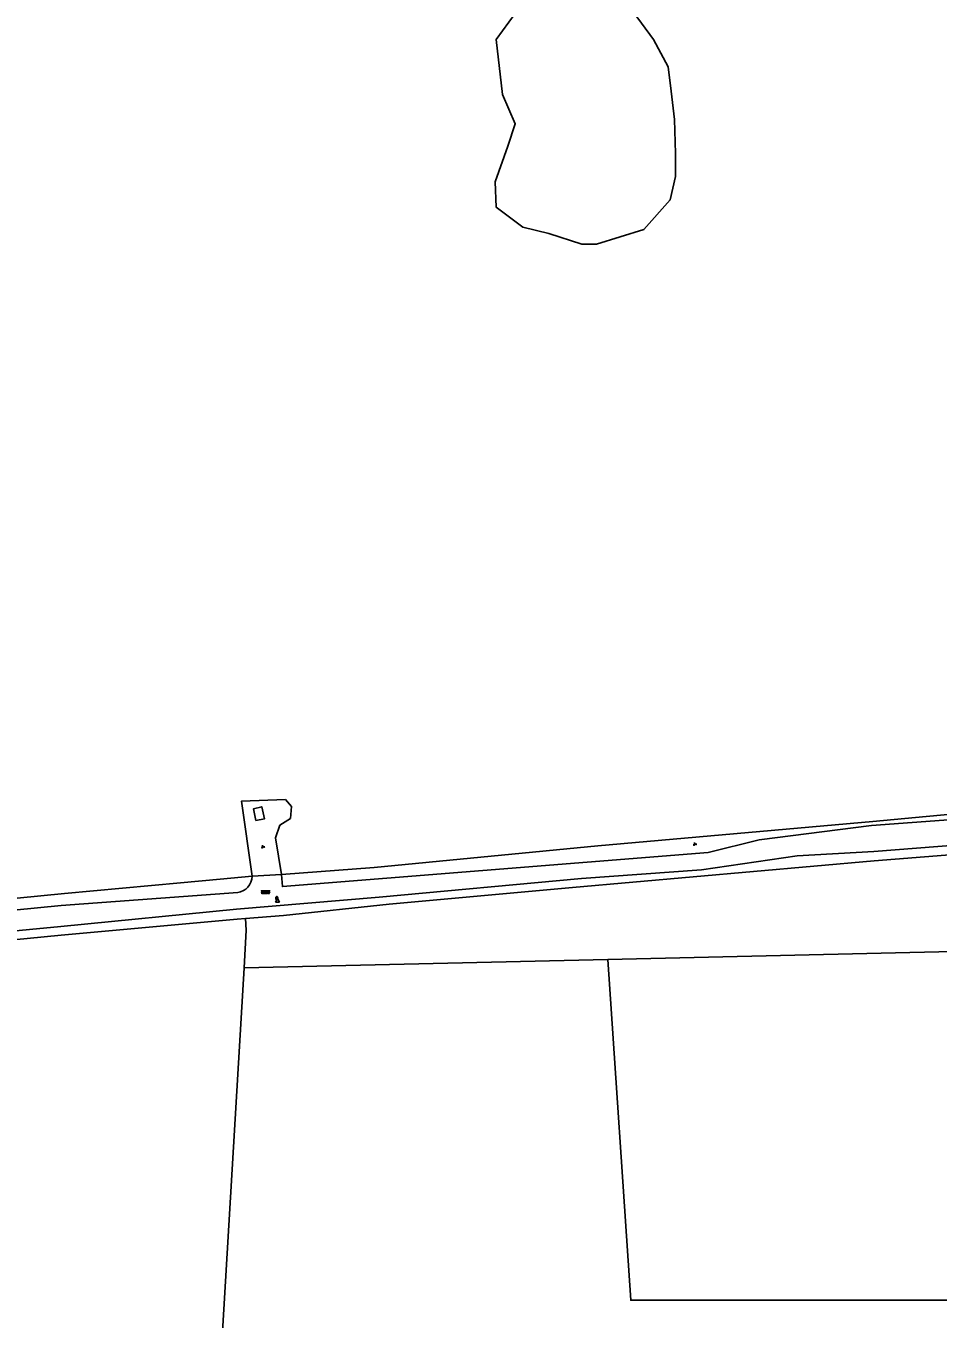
# Model space of a CAD drawing. Extents: x 126000 to 131009, y 393000 to 395500.
# Drawn here: x 127827.3 to 128053, y 394599.4 to 394919.3 of the extents above; entities that cross this region are included whole.
import ezdxf

# ---------------------------------------------------------------- set-up
doc = ezdxf.new("R2010")
doc.units = 0
for name, color, linetype in [('gg-afsc-draadraster', 7, 'Continuous'), ('gg-afsc-faunaraster', 7, 'Continuous'), ('gg-knt-onverhard', 7, 'Continuous'), ('gg-kwrk-betonelement', 7, 'Continuous'), ('gt-grn-groengrens', 7, 'Continuous'), ('gt-grn-vlakafsluiter', 7, 'Continuous'), ('gt-symb-brandkraan', 7, 'Continuous'), ('gt-symb-groenvak', 7, 'Continuous'), ('gt-symb-overige verharding', 7, 'Continuous'), ('gt-symb-waterafsluiter', 7, 'Continuous')]:
    doc.layers.add(name, color=color, linetype=linetype)

# ---------------------------------------------------------------- blocks, each defined once
blk = doc.blocks.new('gt0-GRVAK')
at = {"layer": 'gt-symb-groenvak'}
for p, q in [((-0.11, 0.19), (-0.23, 0.24)), ((-0.18, 0.15), (0.09, 0.15)), ((-0.09, 0.21), (-0.16, 0.32)), ((-0.05, 0.21), (-0.05, 0.39)), ((0, 0.21), (0.06, 0.32)), ((0.01, 0.19), (0.13, 0.24)), ((0.26, -0.05), (0.2, 0.06)), ((0.3, -0.05), (0.3, 0.13)), ((0.35, -0.05), (0.41, 0.06)), ((-0.25, -0.23), (-0.36, -0.18)), ((-0.32, -0.26), (-0.05, -0.26)), ((-0.23, -0.21), (-0.29, -0.1)), ((-0.18, -0.2), (-0.18, -0.02)), ((-0.14, -0.21), (-0.07, -0.1)), ((-0.12, -0.23), (0, -0.18)), ((0.24, -0.07), (0.12, -0.02)), ((0.17, -0.11), (0.44, -0.11)), ((0.37, -0.07), (0.49, -0.02))]:
    blk.add_line(p, q, dxfattribs=at)
blk = doc.blocks.new('gt0-WAFSL')
at = {"layer": 'gt-symb-waterafsluiter'}
for p, q in [((-0.5, -0.33), (0, 0.67)), ((0, 0.67), (0.5, -0.33)), ((0.5, -0.33), (-0.5, -0.33))]:
    blk.add_line(p, q, dxfattribs=at)
blk = doc.blocks.new('gt0-BR')
at = {"layer": 'gt-symb-brandkraan'}
for centre, radius, start, end in [((-0.24, 0), 0.206, 107.5669, 252.4331), ((0.6, -2.66), 3, 106.892, 107.5669), ((0, -0.69), 0.938, 73.108, 106.892), ((-0.6, -2.66), 3, 72.4331, 73.108), ((0.24, 0), 0.206, 287.567, 72.4331), ((0.6, 2.66), 3, 252.4331, 253.108), ((0, 0.69), 0.938, 253.108, 286.8921), ((-0.6, 2.66), 3, 286.8921, 287.567)]:
    blk.add_arc(centre, radius, start, end, dxfattribs=at)
blk = doc.blocks.new('gt0-OVH')
at = {"layer": 'gt-symb-overige verharding'}
for points in [[(-0.97, 0.3), (-0.97, 0.31), (-0.96, 0.32), (-0.97, 0.33), (-0.97, 0.34), (-0.98, 0.35), (-0.99, 0.35), (-1, 0.36), (-1.01, 0.35), (-1.02, 0.35), (-1.03, 0.34), (-1.03, 0.33), (-1.04, 0.32), (-1.03, 0.31), (-1.03, 0.3), (-1.02, 0.29), (-1.01, 0.29), (-1, 0.28), (-0.99, 0.29), (-0.98, 0.29)], [(-0.87, 0.11), (-0.87, 0.12), (-0.86, 0.13), (-0.87, 0.14), (-0.87, 0.15), (-0.88, 0.16), (-0.89, 0.16), (-0.9, 0.16), (-0.91, 0.16), (-0.92, 0.16), (-0.93, 0.15), (-0.93, 0.14), (-0.94, 0.13), (-0.93, 0.12), (-0.93, 0.11), (-0.92, 0.1), (-0.91, 0.09), (-0.9, 0.09), (-0.89, 0.09), (-0.88, 0.1)], [(-0.77, 0.3), (-0.77, 0.31), (-0.76, 0.32), (-0.77, 0.33), (-0.77, 0.34), (-0.78, 0.35), (-0.79, 0.35), (-0.8, 0.36), (-0.81, 0.35), (-0.82, 0.35), (-0.83, 0.34), (-0.83, 0.33), (-0.84, 0.32), (-0.83, 0.31), (-0.83, 0.3), (-0.82, 0.29), (-0.81, 0.29), (-0.8, 0.28), (-0.79, 0.29), (-0.78, 0.29)], [(-0.67, 0.11), (-0.67, 0.12), (-0.66, 0.13), (-0.67, 0.14), (-0.67, 0.15), (-0.68, 0.16), (-0.69, 0.16), (-0.7, 0.16), (-0.71, 0.16), (-0.72, 0.16), (-0.73, 0.15), (-0.73, 0.14), (-0.74, 0.13), (-0.73, 0.12), (-0.73, 0.11), (-0.72, 0.1), (-0.71, 0.09), (-0.7, 0.09), (-0.69, 0.09), (-0.68, 0.1)], [(-0.57, 0.3), (-0.57, 0.31), (-0.56, 0.32), (-0.57, 0.33), (-0.57, 0.34), (-0.58, 0.35), (-0.59, 0.35), (-0.6, 0.36), (-0.61, 0.35), (-0.62, 0.35), (-0.63, 0.34), (-0.63, 0.33), (-0.64, 0.32), (-0.63, 0.31), (-0.63, 0.3), (-0.62, 0.29), (-0.61, 0.29), (-0.6, 0.28), (-0.59, 0.29), (-0.58, 0.29)], [(-0.47, 0.11), (-0.47, 0.12), (-0.46, 0.13), (-0.47, 0.14), (-0.47, 0.15), (-0.48, 0.16), (-0.49, 0.16), (-0.5, 0.16), (-0.51, 0.16), (-0.52, 0.16), (-0.53, 0.15), (-0.53, 0.14), (-0.54, 0.13), (-0.53, 0.12), (-0.53, 0.11), (-0.52, 0.1), (-0.51, 0.09), (-0.5, 0.09), (-0.49, 0.09), (-0.48, 0.1)], [(-0.37, 0.3), (-0.37, 0.31), (-0.36, 0.32), (-0.37, 0.33), (-0.37, 0.34), (-0.38, 0.35), (-0.39, 0.35), (-0.4, 0.36), (-0.41, 0.35), (-0.42, 0.35), (-0.43, 0.34), (-0.43, 0.33), (-0.44, 0.32), (-0.43, 0.31), (-0.43, 0.3), (-0.42, 0.29), (-0.41, 0.29), (-0.4, 0.28), (-0.39, 0.29), (-0.38, 0.29)], [(-0.27, 0.11), (-0.27, 0.12), (-0.26, 0.13), (-0.27, 0.14), (-0.27, 0.15), (-0.28, 0.16), (-0.29, 0.16), (-0.3, 0.16), (-0.31, 0.16), (-0.32, 0.16), (-0.33, 0.15), (-0.33, 0.14), (-0.34, 0.13), (-0.33, 0.12), (-0.33, 0.11), (-0.32, 0.1), (-0.31, 0.09), (-0.3, 0.09), (-0.29, 0.09), (-0.28, 0.1)], [(-0.17, 0.3), (-0.17, 0.31), (-0.16, 0.32), (-0.17, 0.33), (-0.17, 0.34), (-0.18, 0.35), (-0.19, 0.35), (-0.2, 0.36), (-0.21, 0.35), (-0.22, 0.35), (-0.23, 0.34), (-0.23, 0.33), (-0.24, 0.32), (-0.23, 0.31), (-0.23, 0.3), (-0.22, 0.29), (-0.21, 0.29), (-0.2, 0.28), (-0.19, 0.29), (-0.18, 0.29)], [(-0.07, 0.11), (-0.07, 0.12), (-0.06, 0.13), (-0.07, 0.14), (-0.07, 0.15), (-0.08, 0.16), (-0.09, 0.16), (-0.1, 0.16), (-0.11, 0.16), (-0.12, 0.16), (-0.13, 0.15), (-0.13, 0.14), (-0.14, 0.13), (-0.13, 0.12), (-0.13, 0.11), (-0.12, 0.1), (-0.11, 0.09), (-0.1, 0.09), (-0.09, 0.09), (-0.08, 0.1)], [(0.03, 0.3), (0.03, 0.31), (0.04, 0.32), (0.03, 0.33), (0.03, 0.34), (0.02, 0.35), (0.01, 0.35), (0, 0.36), (-0.01, 0.35), (-0.02, 0.35), (-0.03, 0.34), (-0.03, 0.33), (-0.04, 0.32), (-0.03, 0.31), (-0.03, 0.3), (-0.02, 0.29), (-0.01, 0.29), (0, 0.28), (0.01, 0.29), (0.02, 0.29)], [(0.13, 0.11), (0.13, 0.12), (0.14, 0.13), (0.13, 0.14), (0.13, 0.15), (0.12, 0.16), (0.11, 0.16), (0.1, 0.16), (0.09, 0.16), (0.08, 0.16), (0.07, 0.15), (0.07, 0.14), (0.06, 0.13), (0.07, 0.12), (0.07, 0.11), (0.08, 0.1), (0.09, 0.09), (0.1, 0.09), (0.11, 0.09), (0.12, 0.1)], [(0.23, 0.3), (0.23, 0.31), (0.24, 0.32), (0.23, 0.33), (0.23, 0.34), (0.22, 0.35), (0.21, 0.35), (0.2, 0.36), (0.19, 0.35), (0.18, 0.35), (0.17, 0.34), (0.17, 0.33), (0.16, 0.32), (0.17, 0.31), (0.17, 0.3), (0.18, 0.29), (0.19, 0.29), (0.2, 0.28), (0.21, 0.29), (0.22, 0.29)], [(0.33, 0.11), (0.33, 0.12), (0.34, 0.13), (0.33, 0.14), (0.33, 0.15), (0.32, 0.16), (0.31, 0.16), (0.3, 0.16), (0.29, 0.16), (0.28, 0.16), (0.27, 0.15), (0.27, 0.14), (0.26, 0.13), (0.27, 0.12), (0.27, 0.11), (0.28, 0.1), (0.29, 0.09), (0.3, 0.09), (0.31, 0.09), (0.32, 0.1)], [(0.43, 0.3), (0.43, 0.31), (0.44, 0.32), (0.43, 0.33), (0.43, 0.34), (0.42, 0.35), (0.41, 0.35), (0.4, 0.36), (0.39, 0.35), (0.38, 0.35), (0.37, 0.34), (0.37, 0.33), (0.36, 0.32), (0.37, 0.31), (0.37, 0.3), (0.38, 0.29), (0.39, 0.29), (0.4, 0.28), (0.41, 0.29), (0.42, 0.29)], [(0.53, 0.11), (0.53, 0.12), (0.54, 0.13), (0.53, 0.14), (0.53, 0.15), (0.52, 0.16), (0.51, 0.16), (0.5, 0.16), (0.49, 0.16), (0.48, 0.16), (0.47, 0.15), (0.47, 0.14), (0.46, 0.13), (0.47, 0.12), (0.47, 0.11), (0.48, 0.1), (0.49, 0.09), (0.5, 0.09), (0.51, 0.09), (0.52, 0.1)], [(0.63, 0.3), (0.63, 0.31), (0.64, 0.32), (0.63, 0.33), (0.63, 0.34), (0.62, 0.35), (0.61, 0.35), (0.6, 0.36), (0.59, 0.35), (0.58, 0.35), (0.57, 0.34), (0.57, 0.33), (0.56, 0.32), (0.57, 0.31), (0.57, 0.3), (0.58, 0.29), (0.59, 0.29), (0.6, 0.28), (0.61, 0.29), (0.62, 0.29)], [(0.73, 0.11), (0.73, 0.12), (0.74, 0.13), (0.73, 0.14), (0.73, 0.15), (0.72, 0.16), (0.71, 0.16), (0.7, 0.16), (0.69, 0.16), (0.68, 0.16), (0.67, 0.15), (0.67, 0.14), (0.66, 0.13), (0.67, 0.12), (0.67, 0.11), (0.68, 0.1), (0.69, 0.09), (0.7, 0.09), (0.71, 0.09), (0.72, 0.1)], [(0.83, 0.3), (0.83, 0.31), (0.84, 0.32), (0.83, 0.33), (0.83, 0.34), (0.82, 0.35), (0.81, 0.35), (0.8, 0.36), (0.79, 0.35), (0.78, 0.35), (0.77, 0.34), (0.77, 0.33), (0.76, 0.32), (0.77, 0.31), (0.77, 0.3), (0.78, 0.29), (0.79, 0.29), (0.8, 0.28), (0.81, 0.29), (0.82, 0.29)], [(0.93, 0.11), (0.93, 0.12), (0.94, 0.13), (0.93, 0.14), (0.93, 0.15), (0.92, 0.16), (0.91, 0.16), (0.9, 0.16), (0.89, 0.16), (0.88, 0.16), (0.87, 0.15), (0.87, 0.14), (0.86, 0.13), (0.87, 0.12), (0.87, 0.11), (0.88, 0.1), (0.89, 0.09), (0.9, 0.09), (0.91, 0.09), (0.92, 0.1)], [(1.03, 0.3), (1.03, 0.31), (1.04, 0.32), (1.03, 0.33), (1.03, 0.34), (1.02, 0.35), (1.01, 0.35), (1, 0.36), (0.99, 0.35), (0.98, 0.35), (0.97, 0.34), (0.97, 0.33), (0.96, 0.32), (0.97, 0.31), (0.97, 0.3), (0.98, 0.29), (0.99, 0.29), (1, 0.28), (1.01, 0.29), (1.02, 0.29)], [(-0.97, -0.14), (-0.97, -0.13), (-0.96, -0.12), (-0.97, -0.11), (-0.97, -0.1), (-0.98, -0.09), (-0.99, -0.09), (-1, -0.08), (-1.01, -0.09), (-1.02, -0.09), (-1.03, -0.1), (-1.03, -0.11), (-1.04, -0.12), (-1.03, -0.13), (-1.03, -0.14), (-1.02, -0.15), (-1.01, -0.15), (-1, -0.16), (-0.99, -0.15), (-0.98, -0.15)], [(-0.87, -0.33), (-0.87, -0.32), (-0.86, -0.31), (-0.87, -0.3), (-0.87, -0.29), (-0.88, -0.28), (-0.89, -0.28), (-0.9, -0.28), (-0.91, -0.28), (-0.92, -0.28), (-0.93, -0.29), (-0.93, -0.3), (-0.94, -0.31), (-0.93, -0.32), (-0.93, -0.33), (-0.92, -0.34), (-0.91, -0.35), (-0.9, -0.35), (-0.89, -0.35), (-0.88, -0.34)], [(-0.77, -0.14), (-0.77, -0.13), (-0.76, -0.12), (-0.77, -0.11), (-0.77, -0.1), (-0.78, -0.09), (-0.79, -0.09), (-0.8, -0.08), (-0.81, -0.09), (-0.82, -0.09), (-0.83, -0.1), (-0.83, -0.11), (-0.84, -0.12), (-0.83, -0.13), (-0.83, -0.14), (-0.82, -0.15), (-0.81, -0.15), (-0.8, -0.16), (-0.79, -0.15), (-0.78, -0.15)], [(-0.67, -0.33), (-0.67, -0.32), (-0.66, -0.31), (-0.67, -0.3), (-0.67, -0.29), (-0.68, -0.28), (-0.69, -0.28), (-0.7, -0.28), (-0.71, -0.28), (-0.72, -0.28), (-0.73, -0.29), (-0.73, -0.3), (-0.74, -0.31), (-0.73, -0.32), (-0.73, -0.33), (-0.72, -0.34), (-0.71, -0.35), (-0.7, -0.35), (-0.69, -0.35), (-0.68, -0.34)], [(-0.57, -0.14), (-0.57, -0.13), (-0.56, -0.12), (-0.57, -0.11), (-0.57, -0.1), (-0.58, -0.09), (-0.59, -0.09), (-0.6, -0.08), (-0.61, -0.09), (-0.62, -0.09), (-0.63, -0.1), (-0.63, -0.11), (-0.64, -0.12), (-0.63, -0.13), (-0.63, -0.14), (-0.62, -0.15), (-0.61, -0.15), (-0.6, -0.16), (-0.59, -0.15), (-0.58, -0.15)], [(-0.47, -0.33), (-0.47, -0.32), (-0.46, -0.31), (-0.47, -0.3), (-0.47, -0.29), (-0.48, -0.28), (-0.49, -0.28), (-0.5, -0.28), (-0.51, -0.28), (-0.52, -0.28), (-0.53, -0.29), (-0.53, -0.3), (-0.54, -0.31), (-0.53, -0.32), (-0.53, -0.33), (-0.52, -0.34), (-0.51, -0.35), (-0.5, -0.35), (-0.49, -0.35), (-0.48, -0.34)], [(-0.37, -0.14), (-0.37, -0.13), (-0.36, -0.12), (-0.37, -0.11), (-0.37, -0.1), (-0.38, -0.09), (-0.39, -0.09), (-0.4, -0.08), (-0.41, -0.09), (-0.42, -0.09), (-0.43, -0.1), (-0.43, -0.11), (-0.44, -0.12), (-0.43, -0.13), (-0.43, -0.14), (-0.42, -0.15), (-0.41, -0.15), (-0.4, -0.16), (-0.39, -0.15), (-0.38, -0.15)], [(-0.27, -0.33), (-0.27, -0.32), (-0.26, -0.31), (-0.27, -0.3), (-0.27, -0.29), (-0.28, -0.28), (-0.29, -0.28), (-0.3, -0.28), (-0.31, -0.28), (-0.32, -0.28), (-0.33, -0.29), (-0.33, -0.3), (-0.34, -0.31), (-0.33, -0.32), (-0.33, -0.33), (-0.32, -0.34), (-0.31, -0.35), (-0.3, -0.35), (-0.29, -0.35), (-0.28, -0.34)], [(-0.17, -0.14), (-0.17, -0.13), (-0.16, -0.12), (-0.17, -0.11), (-0.17, -0.1), (-0.18, -0.09), (-0.19, -0.09), (-0.2, -0.08), (-0.21, -0.09), (-0.22, -0.09), (-0.23, -0.1), (-0.23, -0.11), (-0.24, -0.12), (-0.23, -0.13), (-0.23, -0.14), (-0.22, -0.15), (-0.21, -0.15), (-0.2, -0.16), (-0.19, -0.15), (-0.18, -0.15)], [(-0.07, -0.33), (-0.07, -0.32), (-0.06, -0.31), (-0.07, -0.3), (-0.07, -0.29), (-0.08, -0.28), (-0.09, -0.28), (-0.1, -0.28), (-0.11, -0.28), (-0.12, -0.28), (-0.13, -0.29), (-0.13, -0.3), (-0.14, -0.31), (-0.13, -0.32), (-0.13, -0.33), (-0.12, -0.34), (-0.11, -0.35), (-0.1, -0.35), (-0.09, -0.35), (-0.08, -0.34)], [(0.03, -0.14), (0.03, -0.13), (0.04, -0.12), (0.03, -0.11), (0.03, -0.1), (0.02, -0.09), (0.01, -0.09), (0, -0.08), (-0.01, -0.09), (-0.02, -0.09), (-0.03, -0.1), (-0.03, -0.11), (-0.04, -0.12), (-0.03, -0.13), (-0.03, -0.14), (-0.02, -0.15), (-0.01, -0.15), (0, -0.16), (0.01, -0.15), (0.02, -0.15)], [(0.13, -0.33), (0.13, -0.32), (0.14, -0.31), (0.13, -0.3), (0.13, -0.29), (0.12, -0.28), (0.11, -0.28), (0.1, -0.28), (0.09, -0.28), (0.08, -0.28), (0.07, -0.29), (0.07, -0.3), (0.06, -0.31), (0.07, -0.32), (0.07, -0.33), (0.08, -0.34), (0.09, -0.35), (0.1, -0.35), (0.11, -0.35), (0.12, -0.34)], [(0.23, -0.14), (0.23, -0.13), (0.24, -0.12), (0.23, -0.11), (0.23, -0.1), (0.22, -0.09), (0.21, -0.09), (0.2, -0.08), (0.19, -0.09), (0.18, -0.09), (0.17, -0.1), (0.17, -0.11), (0.16, -0.12), (0.17, -0.13), (0.17, -0.14), (0.18, -0.15), (0.19, -0.15), (0.2, -0.16), (0.21, -0.15), (0.22, -0.15)], [(0.33, -0.33), (0.33, -0.32), (0.34, -0.31), (0.33, -0.3), (0.33, -0.29), (0.32, -0.28), (0.31, -0.28), (0.3, -0.28), (0.29, -0.28), (0.28, -0.28), (0.27, -0.29), (0.27, -0.3), (0.26, -0.31), (0.27, -0.32), (0.27, -0.33), (0.28, -0.34), (0.29, -0.35), (0.3, -0.35), (0.31, -0.35), (0.32, -0.34)], [(0.43, -0.14), (0.43, -0.13), (0.44, -0.12), (0.43, -0.11), (0.43, -0.1), (0.42, -0.09), (0.41, -0.09), (0.4, -0.08), (0.39, -0.09), (0.38, -0.09), (0.37, -0.1), (0.37, -0.11), (0.36, -0.12), (0.37, -0.13), (0.37, -0.14), (0.38, -0.15), (0.39, -0.15), (0.4, -0.16), (0.41, -0.15), (0.42, -0.15)], [(0.53, -0.33), (0.53, -0.32), (0.54, -0.31), (0.53, -0.3), (0.53, -0.29), (0.52, -0.28), (0.51, -0.28), (0.5, -0.28), (0.49, -0.28), (0.48, -0.28), (0.47, -0.29), (0.47, -0.3), (0.46, -0.31), (0.47, -0.32), (0.47, -0.33), (0.48, -0.34), (0.49, -0.35), (0.5, -0.35), (0.51, -0.35), (0.52, -0.34)], [(0.63, -0.14), (0.63, -0.13), (0.64, -0.12), (0.63, -0.11), (0.63, -0.1), (0.62, -0.09), (0.61, -0.09), (0.6, -0.08), (0.59, -0.09), (0.58, -0.09), (0.57, -0.1), (0.57, -0.11), (0.56, -0.12), (0.57, -0.13), (0.57, -0.14), (0.58, -0.15), (0.59, -0.15), (0.6, -0.16), (0.61, -0.15), (0.62, -0.15)], [(0.73, -0.33), (0.73, -0.32), (0.74, -0.31), (0.73, -0.3), (0.73, -0.29), (0.72, -0.28), (0.71, -0.28), (0.7, -0.28), (0.69, -0.28), (0.68, -0.28), (0.67, -0.29), (0.67, -0.3), (0.66, -0.31), (0.67, -0.32), (0.67, -0.33), (0.68, -0.34), (0.69, -0.35), (0.7, -0.35), (0.71, -0.35), (0.72, -0.34)], [(0.83, -0.14), (0.83, -0.13), (0.84, -0.12), (0.83, -0.11), (0.83, -0.1), (0.82, -0.09), (0.81, -0.09), (0.8, -0.08), (0.79, -0.09), (0.78, -0.09), (0.77, -0.1), (0.77, -0.11), (0.76, -0.12), (0.77, -0.13), (0.77, -0.14), (0.78, -0.15), (0.79, -0.15), (0.8, -0.16), (0.81, -0.15), (0.82, -0.15)], [(0.93, -0.33), (0.93, -0.32), (0.94, -0.31), (0.93, -0.3), (0.93, -0.29), (0.92, -0.28), (0.91, -0.28), (0.9, -0.28), (0.89, -0.28), (0.88, -0.28), (0.87, -0.29), (0.87, -0.3), (0.86, -0.31), (0.87, -0.32), (0.87, -0.33), (0.88, -0.34), (0.89, -0.35), (0.9, -0.35), (0.91, -0.35), (0.92, -0.34)], [(1.03, -0.14), (1.03, -0.13), (1.04, -0.12), (1.03, -0.11), (1.03, -0.1), (1.02, -0.09), (1.01, -0.09), (1, -0.08), (0.99, -0.09), (0.98, -0.09), (0.97, -0.1), (0.97, -0.11), (0.96, -0.12), (0.97, -0.13), (0.97, -0.14), (0.98, -0.15), (0.99, -0.15), (1, -0.16), (1.01, -0.15), (1.02, -0.15)]]:
    blk.add_lwpolyline(points, close=True, dxfattribs=at)

msp = doc.modelspace()

# ---------------------------------------------------------------- linework, layer by layer
at = {"layer": 'gg-afsc-draadraster'}
for p, q in [((127875.42, 394708.22), (127883.36, 394708.94)), ((127865.56, 394707.32), (127875.42, 394708.22))]:
    msp.add_line(p, q, dxfattribs=at)
for points in [[(127890.56, 394709.4), (127913.47, 394711.11), (127968.81, 394716.45), (128036.88, 394722.49), (128094.1, 394727.81), (128103.2, 394728.67)], [(127773.23, 394698.39), (127836.91, 394704.71), (127865.56, 394707.32)]]:
    msp.add_lwpolyline(points, dxfattribs=at)
at = {"layer": 'gg-afsc-faunaraster'}
for points in [[(128141.22, 394720.3), (128135.88, 394719.93), (128095.3, 394717.35), (128037.22, 394712.79), (127962.58, 394706.2), (127917.25, 394702.04), (127891.06, 394699.23), (127881.65, 394698.5)], [(127881.65, 394698.5), (127879.62, 394698.35), (127836.05, 394694.39), (127764.42, 394687.37), (127726.17, 394683.66)]]:
    msp.add_lwpolyline(points, dxfattribs=at)
at = {"layer": 'gg-knt-onverhard'}
msp.add_line((127890.56, 394709.4), (127883.36, 394708.94), dxfattribs=at)
for points in [[(128225.12, 394740), (128225.37, 394736.5), (128141.93, 394730.47), (128094.64, 394725.78), (128036.56, 394721.48), (128008.74, 394717.95), (127996.15, 394714.86), (127966.16, 394712.43), (127890.8, 394706.4), (127890.56, 394709.4)], [(127428.11, 394659.32), (127547.52, 394670.55), (127651.63, 394679.7), (127714.41, 394685.42), (127764.46, 394689.67), (127835.99, 394696.53), (127879.48, 394700.8), (127914.73, 394703.79), (127964.79, 394708.41), (127994.45, 394710.57), (128018.1, 394714.01), (128037.11, 394715.04), (128095.15, 394719.63), (128135.3, 394722.62), (128140.76, 394722.95), (128145.28, 394723.9)], [(127879.76, 394704.89), (127836.11, 394701.74), (127764.12, 394694.65), (127712.2, 394689.17), (127666.42, 394685.23), (127660.46, 394686.16), (127658.84, 394687.6)]]:
    msp.add_lwpolyline(points, dxfattribs=at)
msp.add_arc((127879.05, 394709.15), 4.31, 279.4297, 357.2891, dxfattribs=at)
at = {"layer": 'gg-kwrk-betonelement'}
msp.add_lwpolyline([(127884.26, 394722.73), (127886.35, 394723.14), (127885.71, 394726.13), (127883.68, 394725.64), (127884.26, 394722.73)], dxfattribs=at)
at = {"layer": 'gt-grn-groengrens'}
for p, q in [((127881.87, 394695.59), (127881.32, 394686.29)), ((127881.87, 394695.59), (127881.65, 394698.5)), ((127971.32, 394688.37), (128143.28, 394692.35)), ((127881.32, 394686.29), (127869.81, 394491.03)), ((127881.32, 394686.29), (127971.32, 394688.37))]:
    msp.add_line(p, q, dxfattribs=at)
for points in [[(127890.56, 394709.4), (127889.07, 394718.44), (127890.15, 394721.56), (127892.81, 394723.24), (127893.03, 394726.18), (127891.56, 394727.97), (127880.67, 394727.48), (127883.36, 394708.94)], [(128150.5, 394604.09), (127976.96, 394604.09), (127971.32, 394688.37)]]:
    msp.add_lwpolyline(points, dxfattribs=at)
at = {"layer": 'gt-grn-vlakafsluiter'}
msp.add_lwpolyline([(127943.72, 394915.89), (127949.97, 394924.5), (127956.75, 394927.11), (127965.62, 394928.67), (127975.53, 394925.54), (127982.57, 394915.89), (127986.22, 394909.1), (127987, 394903.1), (127987.78, 394896.06), (127988.04, 394887.71), (127988.04, 394881.97), (127986.74, 394876.23), (127980.22, 394868.92), (127968.49, 394865.27), (127964.84, 394865.27), (127956.75, 394867.88), (127950.24, 394869.44), (127943.72, 394874.4), (127943.46, 394880.66), (127946.58, 394889.53), (127948.41, 394895.01), (127945.28, 394902.32), (127943.72, 394915.89)], dxfattribs=at)

# ---------------------------------------------------------------- block references
at = {"layer": 'gt-symb-brandkraan', "rotation": -84.31751152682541}
msp.add_blockref('gt0-BR', (127889.43, 394703.49), dxfattribs=at)
at = {"layer": 'gt-symb-groenvak'}
for p in [(127885.96, 394716.24), (127992.81, 394716.92)]:
    msp.add_blockref('gt0-GRVAK', p, dxfattribs=at)
at = {"layer": 'gt-symb-overige verharding'}
msp.add_blockref('gt0-OVH', (127886.64, 394705.01), dxfattribs=at)
at = {"layer": 'gt-symb-waterafsluiter'}
msp.add_blockref('gt0-WAFSL', (127889.56, 394702.84), dxfattribs=at)

doc.saveas('drawing.dxf')
